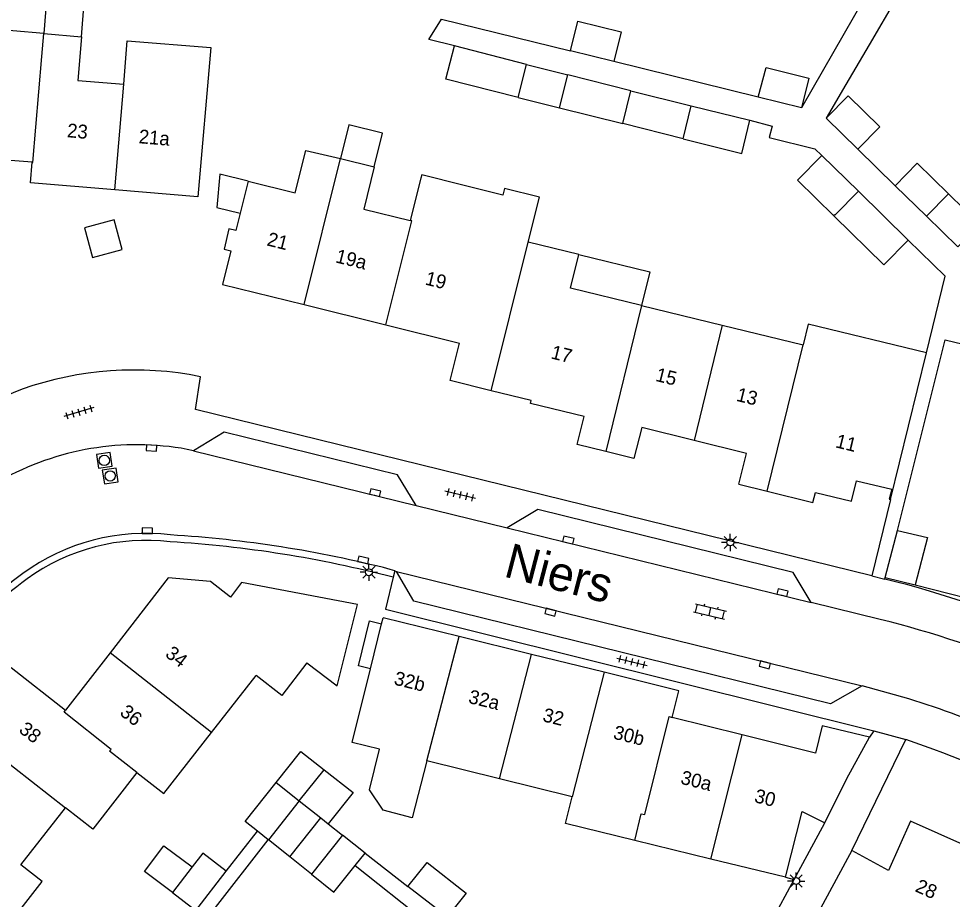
# Model space of a CAD drawing. Extents: x 131000 to 133013, y 393000 to 396501.
# Drawn here: x 131094.6 to 131162, y 395114 to 395177.5 of the extents above; entities that cross this region are included whole.
import ezdxf

# ---------------------------------------------------------------- set-up
doc = ezdxf.new("R2010")
doc.units = 0
for name, color, linetype in [('gg-afsc-erfafscheiding', 7, 'Continuous'), ('gg-afsc-muur', 7, 'Continuous'), ('gg-anno-huisnummerreeks BGT', 7, 'Continuous'), ('gg-anno-openbare ruimte label', 7, 'Continuous'), ('gg-bbg-bijgebouw', 7, 'Continuous'), ('gg-bbg-gedigitaliseerde bebouwing', 7, 'Continuous'), ('gg-bbg-gedigitaliseerde bijgebouw', 7, 'Continuous'), ('gg-bbg-hoofdgebouw', 7, 'Continuous'), ('gg-bbg-luifel en loopbrug', 7, 'Continuous'), ('gg-bbg-tussenscheiding', 7, 'Continuous'), ('gg-knt-verharding', 7, 'Continuous'), ('gg-knt-verharding nz', 7, 'Continuous'), ('gt-grn-weggrens', 7, 'Continuous'), ('gt-symb-klinker verharding', 7, 'Continuous'), ('gt-symb-kolk', 7, 'Continuous'), ('gt-symb-lichtmast', 7, 'Continuous'), ('gt-symb-rioolschacht', 7, 'Continuous'), ('gt-symb-tegel verharding', 7, 'Continuous')]:
    doc.layers.add(name, color=color, linetype=linetype)

# ---------------------------------------------------------------- blocks, each defined once
blk = doc.blocks.new('gt0-TEG1')
at = {"layer": 'gt-symb-tegel verharding'}
for p, q in [((-1.125, 0), (1.125, 0)), ((-0.9, -0.25), (-0.9, 0.25)), ((-0.45, -0.25), (-0.45, 0.25)), ((0, -0.25), (0, 0.25)), ((0.45, -0.25), (0.45, 0.25)), ((0.9, -0.25), (0.9, 0.25))]:
    blk.add_line(p, q, dxfattribs=at)
blk = doc.blocks.new('gt0-KOLK')
at = {"layer": 'gt-symb-kolk'}
blk.add_lwpolyline([(0, 0), (0.375, 0), (0.375, 0.4), (-0.375, 0.4), (-0.375, 0), (0, 0)], dxfattribs=at)
blk = doc.blocks.new('gt0-LMAST')
at = {"layer": 'gt-symb-lichtmast'}
for p, q in [((-0.182, 0.173), (-0.447, 0.438)), ((-0.005, 0.246), (-0.005, 0.621)), ((0.172, 0.173), (0.437, 0.438)), ((-0.255, -0.004), (-0.63, -0.004)), ((-0.182, -0.181), (-0.447, -0.446)), ((-0.005, -0.254), (-0.005, -0.629)), ((0.437, -0.446), (0.172, -0.181)), ((0.245, -0.004), (0.62, -0.004))]:
    blk.add_line(p, q, dxfattribs=at)
blk.add_circle((-0.005, -0.004), 0.25, dxfattribs=at)
blk = doc.blocks.new('gt0-KL1')
at = {"layer": 'gt-symb-klinker verharding'}
for p, q in [((-1.15, 0.3), (1.15, 0.3)), ((-1, -0.3), (-1, 0.3)), ((-0.5, 0.3), (-0.5, 0.45)), ((0, -0.3), (0, 0.3)), ((0.5, 0.3), (0.5, 0.45)), ((1, -0.3), (1, 0.3)), ((-1.15, -0.3), (1.15, -0.3)), ((-0.5, -0.45), (-0.5, -0.3)), ((0.5, -0.45), (0.5, -0.3))]:
    blk.add_line(p, q, dxfattribs=at)
blk = doc.blocks.new('gt0-RS')
at = {"layer": 'gt-symb-rioolschacht'}
blk.add_lwpolyline([(-0.5, -0.5), (0.5, -0.5), (0.5, 0.5), (-0.5, 0.5)], close=True, dxfattribs=at)
blk.add_circle((0, 0), 0.375, dxfattribs=at)

msp = doc.modelspace()

# ---------------------------------------------------------------- linework, layer by layer
at = {"layer": 'gg-afsc-erfafscheiding'}
for p, q in [((131159.973, 395182.475), (131155.992, 395175.632)), ((131156.244, 395180.034), (131151.13, 395171.09)), ((131148, 395171.85), (131137.57, 395174.43)), ((131157.883, 395165.464), (131155.193, 395168.094)), ((131157.135, 395137.08), (131157.165, 395137.202)), ((131109.6, 395115.99), (131111.862, 395118.878)), ((131108.65, 395113.17), (131112.637, 395118.262)), ((131119.62, 395117.31), (131122.72, 395114.89)), ((131118.912, 395116.419), (131125.86, 395110.9))]:
    msp.add_line(p, q, dxfattribs=at)
for points in [[(131126.068, 395175.556), (131124.231, 395176.025), (131125.151, 395177.498), (131134.44, 395175.2)], [(131155.992, 395175.632), (131154.33, 395172.775), (131152.899, 395170.337)], [(131147.393, 395170.188), (131149.011, 395169.776), (131148.797, 395168.938), (131152.076, 395168.127), (131152.576, 395167.655)], [(131160.131, 395153.402), (131161.482, 395158.947), (131158.821, 395161.549)], [(131158.043, 395140.596), (131161.49, 395154.338), (131162.795, 395154.029)]]:
    msp.add_lwpolyline(points, dxfattribs=at)
at = {"layer": 'gg-afsc-muur'}
msp.add_lwpolyline([(131159.316, 395136.659), (131165.558, 395135.084), (131166.007, 395136.136)], dxfattribs=at)
at = {"layer": 'gg-bbg-bijgebouw'}
for q in [(131158.043, 395140.596), (131159.316, 395136.659)]:
    msp.add_line((131157.165, 395137.202), q, dxfattribs=at)
at = {"layer": 'gg-bbg-gedigitaliseerde bebouwing'}
for p, q in [((131096.44, 395176.46), (131099.15, 395176.22)), ((131117.845, 395167.425), (131120.29, 395166.84)), ((131123.655, 395166.014), (131122.887, 395162.949)), ((131135.041, 395160.51), (131131.406, 395161.399)), ((131139.57, 395156.829), (131145.401, 395155.402)), ((131145.401, 395155.402), (131151.241, 395153.973)), ((131157.552, 395142.819), (131160.131, 395153.402)), ((131120.818, 395133.839), (131120.93, 395134.291)), ((131120.01, 395130.596), (131120.818, 395133.839)), ((131108.546, 395126.013), (131111.76, 395130.12)), ((131129.331, 395122.664), (131124.089, 395123.958)), ((131134.57, 395121.371), (131129.331, 395122.664)), ((131144.588, 395116.871), (131139.08, 395118.21)), ((131149.96, 395115.565), (131144.588, 395116.871))]:
    msp.add_line(p, q, dxfattribs=at)
for points in [[(131096.44, 395176.46), (131087.472, 395177.213), (131087.07, 395172.429), (131087.568, 395172.388), (131087.502, 395171.596), (131087.468, 395171.192)], [(131099.15, 395176.22), (131098.89, 395173.07), (131102.212, 395172.791)], [(131102.212, 395172.791), (131102.461, 395175.934), (131108.49, 395175.44), (131107.551, 395164.663)], [(131111.18, 395165.8), (131114.59, 395164.95), (131115.36, 395168.02), (131117.845, 395167.425)], [(131120.29, 395166.84), (131119.54, 395163.77), (131122.887, 395162.949)], [(131131.406, 395161.399), (131132.217, 395164.636), (131129.676, 395165.273), (131129.554, 395164.788), (131126.673, 395165.51), (131123.715, 395166.251), (131123.655, 395166.014)], [(131110.604, 395163.489), (131110.293, 395162.242), (131109.804, 395162.364)], [(131139.57, 395156.829), (131134.447, 395158.082), (131135.041, 395160.51)], [(131160.131, 395153.402), (131151.608, 395155.479), (131151.241, 395153.973)], [(131115.42, 395131.036), (131113.614, 395128.669), (131111.76, 395130.12)], [(131120.667, 395124.802), (131118.69, 395125.29), (131120.01, 395130.596)], [(131103.154, 395123.128), (131105.1, 395121.61), (131108.546, 395126.013)], [(131124.089, 395123.958), (131123.027, 395119.847), (131120.92, 395120.392), (131119.942, 395121.861), (131120.667, 395124.802)], [(131103.154, 395123.128), (131099.967, 395119.038), (131097.995, 395120.574)], [(131139.08, 395118.21), (131134.094, 395119.44), (131134.57, 395121.371)], [(131094.289, 395112.649), (131096.318, 395115.253), (131094.78, 395116.46), (131097.995, 395120.574)]]:
    msp.add_lwpolyline(points, dxfattribs=at)
at = {"layer": 'gg-bbg-gedigitaliseerde bijgebouw'}
for p, q in [((131137.57, 395174.43), (131134.44, 395175.2)), ((131130.673, 395171.829), (131131.273, 395174.225)), ((131131.273, 395174.225), (131134.264, 395173.476)), ((131133.665, 395171.08), (131134.264, 395173.476)), ((131138.214, 395169.959), (131138.815, 395172.321)), ((131138.815, 395172.321), (131143.161, 395171.24)), ((131130.673, 395171.829), (131133.665, 395171.08)), ((131151.13, 395171.09), (131148, 395171.85)), ((131143.161, 395171.24), (131147.393, 395170.188)), ((131155.193, 395168.094), (131152.899, 395170.337)), ((131142.573, 395168.849), (131138.214, 395169.959)), ((131155.221, 395165.069), (131152.576, 395167.655)), ((131158.821, 395161.549), (131155.221, 395165.069)), ((131160.137, 395163.261), (131157.883, 395165.464)), ((131162.401, 395161.047), (131160.137, 395163.261)), ((131113.21, 395122.4), (131114.88, 395121.07)), ((131114.88, 395121.07), (131116.425, 395119.847)), ((131116.425, 395119.847), (131116.971, 395119.414)), ((131116.971, 395119.414), (131117.992, 395118.603)), ((131112.637, 395118.262), (131111.862, 395118.878)), ((131119.62, 395117.31), (131117.992, 395118.603)), ((131112.651, 395118.251), (131112.637, 395118.262)), ((131114.189, 395117.028), (131112.651, 395118.251)), ((131115.748, 395115.788), (131114.189, 395117.028)), ((131118.912, 395116.419), (131119.62, 395117.31)), ((131107.15, 395116.303), (131105.72, 395114.45)), ((131107.42, 395113.17), (131109.6, 395115.99)), ((131105.72, 395114.45), (131107.42, 395113.17))]:
    msp.add_line(p, q, dxfattribs=at)
for points in [[(131134.44, 395175.2), (131134.99, 395177.35), (131138.1, 395176.58), (131137.57, 395174.43)], [(131148, 395171.85), (131148.56, 395174), (131151.66, 395173.23), (131151.13, 395171.09)], [(131155.193, 395168.094), (131156.78, 395169.717), (131154.486, 395171.96), (131152.899, 395170.337)], [(131142.573, 395168.849), (131146.802, 395167.788), (131147.393, 395170.188)], [(131153.472, 395163.274), (131150.824, 395165.863), (131152.576, 395167.655)], [(131161.728, 395164.879), (131159.47, 395167.087), (131157.883, 395165.464)], [(131111.18, 395165.8), (131109.135, 395166.3), (131108.922, 395163.899), (131110.604, 395163.489)], [(131161.728, 395164.879), (131163.988, 395162.67), (131162.401, 395161.047)], [(131153.472, 395163.274), (131157.069, 395159.757), (131158.821, 395161.549)], [(131158.043, 395140.596), (131160.202, 395140.085), (131159.316, 395136.659)], [(131111.862, 395118.878), (131110.98, 395119.58), (131113.21, 395122.4)], [(131109.6, 395115.99), (131107.92, 395117.3), (131107.15, 395116.303)], [(131115.748, 395115.788), (131117.38, 395114.49), (131118.912, 395116.419)], [(131122.72, 395114.89), (131124.1, 395116.62), (131126.93, 395114.42), (131125.57, 395112.737)], [(131125.57, 395112.737), (131125.54, 395112.7), (131122.72, 395114.89)]]:
    msp.add_lwpolyline(points, dxfattribs=at)
at = {"layer": 'gg-bbg-hoofdgebouw'}
for p, q in [((131095.596, 395167.156), (131089.723, 395167.637)), ((131107.551, 395164.663), (131101.574, 395165.165)), ((131109.345, 395158.338), (131115.228, 395156.883)), ((131115.228, 395156.883), (131121.134, 395155.423)), ((131121.134, 395155.423), (131126.429, 395154.113)), ((131146.588, 395143.931), (131148.631, 395143.423)), ((131126.409, 395132.939), (131120.93, 395134.291)), ((131131.645, 395131.648), (131126.409, 395132.939)), ((131101.218, 395131.756), (131098.017, 395127.628)), ((131136.884, 395130.355), (131131.645, 395131.648)), ((131146.836, 395125.836), (131141.785, 395127.097)), ((131154.757, 395117.495), (131150.151, 395108.99))]:
    msp.add_line(p, q, dxfattribs=at)
for points in [[(131101.574, 395165.165), (131095.468, 395165.677), (131095.596, 395167.156)], [(131109.804, 395162.364), (131109.444, 395160.894), (131109.93, 395160.775), (131109.345, 395158.338)], [(131128.717, 395150.668), (131125.76, 395151.409), (131126.429, 395154.113)], [(131136.994, 395146.285), (131134.938, 395146.787), (131135.433, 395148.807), (131131.567, 395149.754), (131131.617, 395149.957), (131128.717, 395150.668)], [(131143.365, 395147.086), (131139.588, 395148.017), (131139.008, 395145.793), (131136.994, 395146.285)], [(131146.588, 395143.931), (131147.16, 395146.151), (131143.365, 395147.086)], [(131148.631, 395143.423), (131151.946, 395142.598), (131152.136, 395143.331), (131154.737, 395142.696), (131155.095, 395144.166), (131157.632, 395143.571), (131157.458, 395142.856), (131157.552, 395142.819)], [(131115.42, 395131.036), (131117.603, 395129.37), (131119.068, 395135.238), (131110.696, 395136.823), (131109.907, 395135.764), (131108.464, 395136.908), (131105.408, 395137.161), (131101.218, 395131.756)], [(131090.666, 395126.311), (131094.077, 395130.689), (131098.017, 395127.628)], [(131141.785, 395127.097), (131142.276, 395129.025), (131136.884, 395130.355)], [(131156.036, 395125.68), (131152.61, 395126.5), (131152.138, 395124.512), (131146.836, 395125.836)], [(131152.809, 395119.485), (131154.4, 395122.677), (131156.036, 395125.68)], [(131149.96, 395115.565), (131151.158, 395120.307), (131152.809, 395119.485)], [(131164.763, 395117.04), (131158.989, 395119.612), (131157.407, 395116.06), (131154.757, 395117.495)]]:
    msp.add_lwpolyline(points, dxfattribs=at)
at = {"layer": 'gg-bbg-luifel en loopbrug'}
for p, q in [((131131.273, 395174.225), (131126.068, 395175.556)), ((131138.815, 395172.321), (131134.264, 395173.476)), ((131133.665, 395171.08), (131138.214, 395169.959)), ((131114.88, 395121.07), (131116.663, 395123.322)), ((131150.596, 395115.404), (131152.809, 395119.485)), ((131149.96, 395115.565), (131150.596, 395115.404))]:
    msp.add_line(p, q, dxfattribs=at)
for points in [[(131099.15, 395176.22), (131099.353, 395178.681), (131096.642, 395178.905), (131096.44, 395176.46)], [(131130.673, 395171.829), (131125.457, 395173.157), (131126.068, 395175.556)], [(131120.29, 395166.84), (131120.883, 395169.268), (131118.441, 395169.865), (131117.845, 395167.425)], [(131099.379, 395162.422), (131099.951, 395160.284), (131102.089, 395160.856), (131101.517, 395162.994), (131099.379, 395162.422)], [(131135.041, 395160.51), (131140.164, 395159.257), (131139.57, 395156.829)], [(131120.01, 395130.596), (131119.142, 395130.812), (131119.949, 395134.055), (131120.818, 395133.839)], [(131113.21, 395122.4), (131114.999, 395124.647), (131116.663, 395123.322)], [(131116.663, 395123.322), (131118.754, 395121.667), (131116.971, 395119.414)], [(131105.72, 395114.45), (131103.702, 395115.97), (131105.109, 395117.839), (131107.15, 395116.303)]]:
    msp.add_lwpolyline(points, dxfattribs=at)
at = {"layer": 'gg-bbg-tussenscheiding'}
for p, q in [((131096.29, 395174.79), (131096.44, 395176.46)), ((131101.574, 395165.165), (131102.212, 395172.791)), ((131142.573, 395168.849), (131143.161, 395171.24)), ((131115.228, 395156.883), (131117.845, 395167.425)), ((131111.18, 395165.8), (131110.604, 395163.489)), ((131161.728, 395164.879), (131160.137, 395163.261)), ((131128.717, 395150.668), (131131.406, 395161.399)), ((131139.57, 395156.829), (131136.994, 395146.285)), ((131145.401, 395155.402), (131143.365, 395147.086)), ((131148.631, 395143.423), (131151.241, 395153.973)), ((131124.089, 395123.958), (131126.409, 395132.939)), ((131108.546, 395126.013), (131101.218, 395131.756)), ((131129.331, 395122.664), (131131.645, 395131.648)), ((131136.884, 395130.355), (131134.57, 395121.371)), ((131090.666, 395126.311), (131097.995, 395120.574)), ((131144.588, 395116.871), (131146.836, 395125.836)), ((131114.88, 395121.07), (131112.651, 395118.251)), ((131114.189, 395117.028), (131116.425, 395119.847)), ((131117.992, 395118.603), (131115.748, 395115.788))]:
    msp.add_line(p, q, dxfattribs=at)
for points in [[(131095.596, 395167.156), (131095.653, 395167.151), (131096.29, 395174.79)], [(131153.472, 395163.274), (131153.5, 395163.39), (131153.538, 395163.358), (131155.221, 395165.069)], [(131121.134, 395155.423), (131122.996, 395162.922), (131122.887, 395162.949)], [(131103.154, 395123.128), (131101.189, 395124.661), (131101.29, 395124.79), (131097.9, 395127.477), (131098.017, 395127.628)], [(131139.08, 395118.21), (131139.56, 395120.14), (131139.81, 395120.08), (131141.558, 395127.152), (131141.785, 395127.097)]]:
    msp.add_lwpolyline(points, dxfattribs=at)
at = {"layer": 'gg-knt-verharding'}
for p, q in [((131107.242, 395146.328), (131106.786, 395146.44)), ((131157.552, 395142.819), (131156.195, 395137.311)), ((131123.309, 395142.385), (131129.868, 395140.774)), ((131121.771, 395137.665), (131121.43, 395137.782)), ((131121.771, 395137.665), (131121.659, 395137.206)), ((131121.771, 395137.665), (131121.894, 395137.635)), ((131158.003, 395136.867), (131157.135, 395137.08)), ((131156.808, 395134.161), (131151.826, 395135.384)), ((131158.861, 395128.44), (131155.503, 395129.37)), ((131156.337, 395126.124), (131156.036, 395125.68)), ((131154.757, 395117.495), (131158.639, 395125.498)), ((131144.374, 395103.935), (131150.596, 395115.404))]:
    msp.add_line(p, q, dxfattribs=at)
for points in [[(131156.195, 395137.311), (131107.38, 395149.313), (131107.743, 395151.684)], [(131094.878, 395150.783), (131093.026, 395150.044), (131068.857, 395122.566)], [(131123.309, 395142.385), (131121.964, 395144.595), (131109.448, 395147.682), (131107.242, 395146.328)], [(131151.826, 395135.384), (131150.525, 395137.556), (131132.101, 395142.107), (131129.868, 395140.774)], [(131155.503, 395129.37), (131153.204, 395128.08), (131123.153, 395135.497), (131121.894, 395137.635)], [(131121.659, 395137.206), (131121.098, 395134.905), (131156.337, 395126.124)]]:
    msp.add_lwpolyline(points, dxfattribs=at)
for centre, radius, start, end in [((131102.937, 395128.014), 24.153, 78.52203, 109.4903), ((131103.157, 395126.704), 20.067, 79.57975, 119.44403), ((131103.8, 395125.279), 15.094, 83.17472, 125.98257), ((131100.498, 395056.058), 84.362, 75.63371, 86.53699), ((131103.8, 395125.283), 14.591, 83.11447, 125.96446), ((131100.51, 395056.151), 83.768, 75.37628, 86.55137), ((131148.135, 395067.877), 87.618, 127.38841, 137.53023), ((131148.217, 395067.781), 87.244, 127.39678, 137.3272), ((131138.221, 395062.022), 77.416, 65.57183, 75.19471), ((131140.602, 395067.805), 68.306, 66.42226, 76.27543), ((131139.751, 395066.572), 64.752, 66.23822, 72.83509), ((131137.331, 395062.081), 66.901, 61.63147, 71.42739)]:
    msp.add_arc(centre, radius, start, end, dxfattribs=at)
at = {"layer": 'gg-knt-verharding nz'}
for p, q in [((131107.242, 395146.328), (131123.309, 395142.385)), ((131129.868, 395140.774), (131151.826, 395135.384)), ((131121.894, 395137.635), (131155.503, 395129.37))]:
    msp.add_line(p, q, dxfattribs=at)
at = {"layer": 'gt-grn-weggrens'}
for p, q in [((131156.195, 395137.311), (131157.135, 395137.08)), ((131156.337, 395126.124), (131158.639, 395125.498))]:
    msp.add_line(p, q, dxfattribs=at)

# ---------------------------------------------------------------- block references
at = {"layer": 'gt-symb-klinker verharding', "rotation": -13.647238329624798}
msp.add_blockref('gt0-KL1', (131144.516, 395134.738), dxfattribs=at)
at = {"layer": 'gt-symb-kolk'}
for p, rotation in [((131104.22, 395146.739), 176.905941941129), ((131120.302, 395143.124), -13.772145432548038), ((131103.911, 395140.366), -0.6302281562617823), ((131134.247, 395139.705), -13.647238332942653), ((131119.449, 395138.265), -13.063337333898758), ((131149.693, 395135.908), -13.772145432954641), ((131133.06, 395134.889), 166.17220496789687), ((131148.527, 395131.085), 166.1722049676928)]:
    msp.add_blockref('gt0-KOLK', p, dxfattribs=dict(at, rotation=rotation))
at = {"layer": 'gt-symb-lichtmast'}
for p in [(131145.987, 395139.725), (131119.905, 395137.579), (131150.74, 395115.289)]:
    msp.add_blockref('gt0-LMAST', p, dxfattribs=at)
at = {"layer": 'gt-symb-rioolschacht', "rotation": 8.51093419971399}
for p in [(131100.807, 395145.643), (131101.231, 395144.521)]:
    msp.add_blockref('gt0-RS', p, dxfattribs=at)
at = {"layer": 'gt-symb-tegel verharding'}
for p, rotation in [((131098.972, 395149.135), -163.01526746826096), ((131126.487, 395143.154), 166.70041567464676), ((131138.884, 395131.111), -13.88341803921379)]:
    msp.add_blockref('gt0-TEG1', p, dxfattribs=dict(at, rotation=rotation))

# ---------------------------------------------------------------- texts
at = {"layer": 'gg-anno-huisnummerreeks BGT'}
for s, rotation, p in [('23', 355.2, (131098.088, 395168.97)), ('21a', 355.2, (131103.264, 395168.536)), ('21', 346.1, (131112.487, 395161.167)), ('19a', 346.1, (131117.435, 395159.944)), ('19', 346.1, (131123.901, 395158.345)), ('17', 346.2, (131132.978, 395153.012)), ('15', 346.2, (131140.53, 395151.388)), ('13', 346.2, (131146.36, 395149.951)), ('11', 346.3, (131153.514, 395146.597)), ('34', 322.2, (131105.134, 395131.547)), ('32b', 346.1, (131121.649, 395129.48)), ('32a', 346.2, (131127.024, 395128.151)), ('36', 322.2, (131101.859, 395127.324)), ('32', 346.1, (131132.382, 395126.832)), ('38', 322.1, (131094.574, 395126.082)), ('30b', 346.2, (131137.474, 395125.573)), ('30a', 346, (131142.333, 395122.322)), ('30', 346, (131147.66, 395120.992)), ('28', 336, (131159.255, 395114.567))]:
    msp.add_text(s, height=1, rotation=rotation, dxfattribs=at).set_placement(p)
at = {"layer": 'gg-anno-openbare ruimte label'}
msp.add_text('Niers', height=2.5, rotation=345.4, dxfattribs=at).set_placement((131129.548, 395137.284))

doc.saveas('drawing.dxf')
